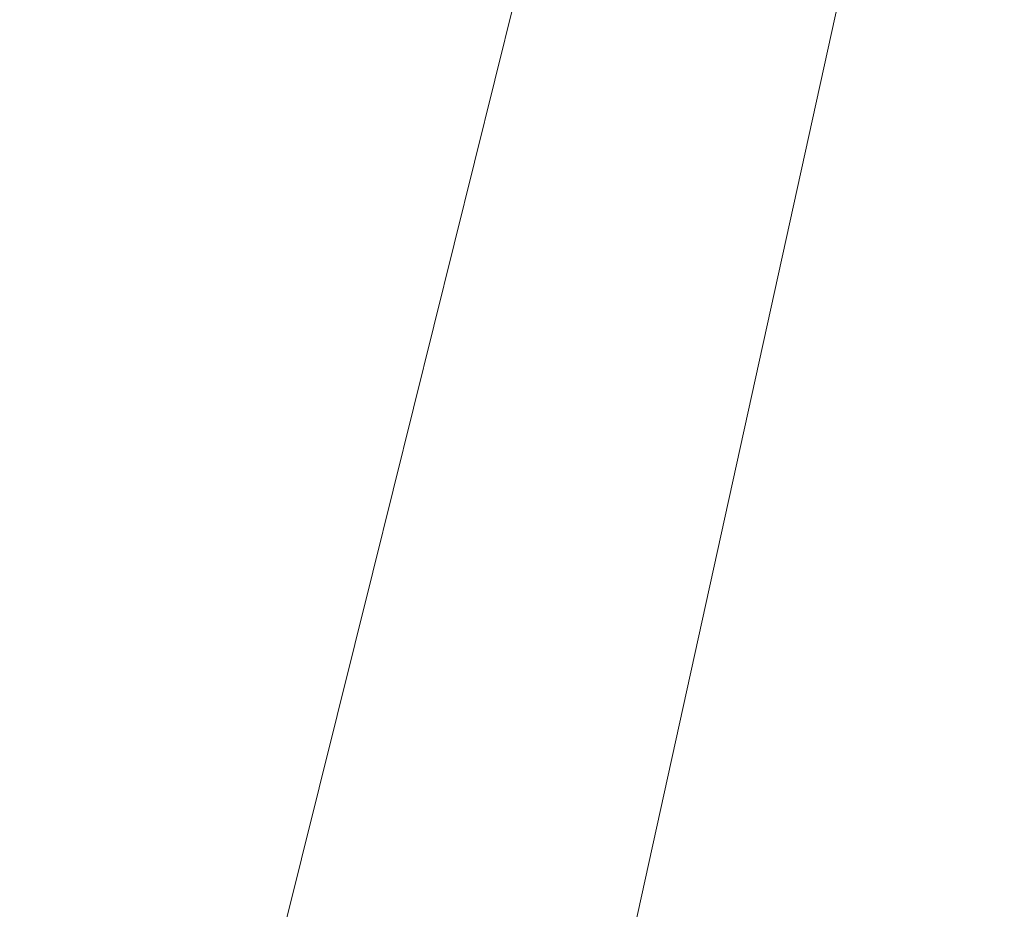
# Model space of a CAD drawing. Header units: metres. Extents: x 250001 to 257773, y 598992 to 609118.
# Tile 405 of 1056: x 254926.457 to 254927.553, y 601129.825 to 601130.815. Entities that reach past the tile are written whole.
import ezdxf

# ---------------------------------------------------------------- set-up
doc = ezdxf.new("R2010")
doc.units = ezdxf.units.M
for name, color, linetype, lineweight in [('B-WE-GR-GRAS-GV', 252, 'Continuous', 13), ('B-WE-GW-GRONDWERKLIJN_KRUIN-G', 252, 'Continuous', 18), ('B-WE-GW-TALUD_KRUIN-G', 252, 'Continuous', 18), ('N-WE-VH-VERHARDING_HALFVERHARDING-A', 252, 'Continuous', 18), ('X-XX-AL-REFERENTIE-G', 7, 'Continuous', 18)]:
    doc.layers.add(name, color=color, linetype=linetype, lineweight=lineweight)

# ---------------------------------------------------------------- blocks, each defined once
blk = doc.blocks.new('BS2021-132-Xref-inmeting-2d-20210906')
at = {"layer": 'B-WE-GW-GRONDWERKLIJN_KRUIN-G'}
blk.add_lwpolyline([(254921.9448, 601108.4157), (254922.7923, 601112.1531), (254923.6399, 601115.8904), (254924.4107, 601119.5212), (254925.1814, 601123.1519), (254925.6635, 601125.4227), (254926.8497, 601130.2004), (254928.036, 601134.978), (254929.0518, 601139.716), (254930.0676, 601144.4541), (254930.9478, 601148.1427), (254931.828, 601151.8313), (254932.7081, 601155.52), (254933.686, 601159.8487), (254934.6638, 601164.1775), (254935.6417, 601168.5063), (254936.4467, 601172.5548), (254937.2516, 601176.6034), (254938.2559, 601180.6205), (254939.2602, 601184.6377), (254940.2644, 601188.6549), (254941.0834, 601192.8239)], dxfattribs=at)
blk = doc.blocks.new('BS2021-132-Xref-BGT-GRIJS-20210617-aangepast')
at = {"layer": 'B-WE-GR-GRAS-GV', "flags": 128}
for points in [[(254954.283, 601277.17), (254920.73, 601124.682), (254925.766, 601123.555), (254959.325, 601276.051)], [(254959.325, 601276.051), (254925.766, 601123.555), (254925.961, 601123.511), (254926.133, 601124.277), (254926.4764, 601124.2009)]]:
    blk.add_lwpolyline(points, dxfattribs=at)
at = {"layer": 'B-WE-GW-TALUD_KRUIN-G', "flags": 128}
blk.add_lwpolyline([(254925.766, 601123.555), (254959.325, 601276.051)], dxfattribs=at)

msp = doc.modelspace()

# ---------------------------------------------------------------- hatches: boundary and pattern name
at = {"layer": 'N-WE-VH-VERHARDING_HALFVERHARDING-A'}
h = msp.add_hatch(dxfattribs=at)
h.set_pattern_fill('AVH-HALFVERHARDING-SO', color=256, pattern_type=2)
h.set_pattern_definition([(50, (254847.808, 601253.6878), (3.5863, -0.31376), [0.375, -4.125]), (355, (254847.808, 601253.688), (-0.693757, 3.76096), [0.3, -3.3]), (100.4514, (254848.107, 601253.6617), (2.892547, 3.4472), [0.3187, -3.50571]), (46.1842, (254847.808, 601254.688), (5.336205, -0.827595), [0.5625, -6.1875]), (96.6356, (254848.253, 601254.619), (4.67331, 4.87059), [0.47805, -5.25856]), (351.1842, (254847.808, 601254.688), (4.67331, 4.87059), [0.45, -4.95]), (21, (254848.308, 601254.4378), (2.984535, -2.013094), [0.375, -4.125]), (326, (254848.308, 601254.438), (1.216577, 3.62575), [0.3, -3.3]), (71.4514, (254848.557, 601254.27), (4.201113, 1.61265), [0.3187, -3.50571]), (37.5, (254847.8081, 601253.6878), (0.060799, 1.664469), [0, -3.26, 0, -3.35, 0, -3.3125]), (7.5, (254847.8081, 601253.6878), (1.315348, 1.972059), [0, -1.91, 0, -3.185, 0, -1.2625]), (327.5, (254846.6931, 601253.6878), (2.669112, -0.112774), [0, -1.25, 0, -3.9, 0, -5.175]), (317.5, (254846.193, 601253.6878), (2.91593, 0.500525), [0, -1.625, 0, -2.59, 0, -3.675])])
edge = h.paths.add_edge_path()
edge.add_line((254940.4527, 601403.4276), (254953.3537, 601350.4374))
edge.add_line((254953.3537, 601350.4374), (254909.7238, 601236.4452))
edge.add_line((254909.7238, 601236.4452), (254860.9424, 601247.384))
edge.add_line((254860.9424, 601247.384), (254858.0979, 601234.699))
edge.add_line((254858.0979, 601234.699), (254835.6552, 601239.7316))
edge.add_line((254835.6552, 601239.7316), (254832.3731, 601225.0951))
edge.add_line((254832.3731, 601225.0951), (254827.9969, 601205.5798))
edge.add_line((254827.9969, 601205.5798), (254825.0696, 601206.2362))
edge.add_line((254825.0696, 601206.2362), (254814.9975, 601161.32))
edge.add_arc((254839.3917, 601155.8498), 25, 167.36094, 205.65948)
edge.add_line((254816.8571, 601145.0242), (254830.6694, 601116.2724))
edge.add_arc((254853.204, 601127.0979), 25, 205.65948, 227.89878)
edge.add_line((254836.4429, 601108.5489), (254908.7268, 601043.2326))
edge.add_line((254908.7268, 601043.2326), (254908.6815, 601043.0241))
edge.add_line((254908.6815, 601043.0241), (254907.6454, 601038.2601))
edge.add_line((254907.6454, 601038.2601), (254907.3876, 601037.1))
edge.add_line((254907.3876, 601037.1), (254905.4545, 601042.1461))
edge.add_line((254905.4545, 601042.1461), (254833.9941, 601106.7183))
edge.add_arc((254850.7552, 601125.2673), 25, 205.65948, 227.89878, ccw=False)
edge.add_line((254828.2206, 601114.4418), (254813.0032, 601146.1186))
edge.add_arc((254835.5378, 601156.9441), 25, 167.36094, 205.65948, ccw=False)
edge.add_line((254811.1436, 601162.4143), (254823.3546, 601216.8691))
edge.add_arc((254798.9604, 601222.3393), 25, 347.36094, 437.36094)
edge.add_line((254804.4306, 601246.7335), (254797.6003, 601248.2652))
edge.add_line((254797.6003, 601248.2652), (254798.9131, 601254.1198))
edge.add_line((254798.9131, 601254.1198), (254820.38, 601249.306))
edge.add_arc((254822.5681, 601259.0637), 10, 257.36094, 347.36094)
edge.add_line((254832.3258, 601256.8756), (254837.5772, 601280.294))
edge.add_line((254837.5772, 601280.294), (254866.8502, 601273.7298))
edge.add_line((254866.8502, 601273.7298), (254862.0364, 601252.2629))
edge.add_line((254862.0364, 601252.2629), (254885.5077, 601246.9996))
edge.add_arc((254890.9779, 601271.3938), 25, 257.36094, 339.05591)
edge.add_line((254914.3261, 601262.4574), (254945.3412, 601343.4908))
edge.add_arc((254921.993, 601352.4272), 25, 339.05591, 373.68306)
edge.add_line((254946.2835, 601358.341), (254935.7235, 601401.7153))
edge.add_line((254935.7235, 601401.7153), (254940.4527, 601403.4276))

# ---------------------------------------------------------------- block references
at = {"layer": 'X-XX-AL-REFERENTIE-G'}
for name in ['BS2021-132-Xref-BGT-GRIJS-20210617-aangepast', 'BS2021-132-Xref-inmeting-2d-20210906']:
    msp.add_blockref(name, (0, 0), dxfattribs=at)

doc.saveas('drawing.dxf')
